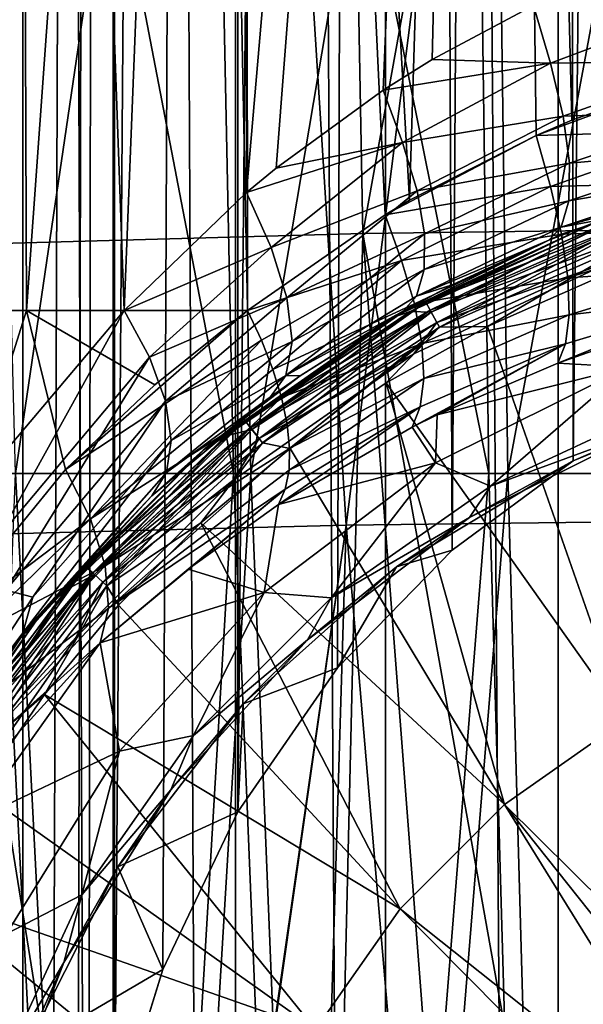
# Model space of a CAD drawing. Header units: metres. Extents: x -109 to 109, y -917 to 389.
# Tile 520 of 656: x -12.16 to -5.5, y -291.7 to -280.06. Entities that reach past the tile are written whole.
import ezdxf

# ---------------------------------------------------------------- set-up
doc = ezdxf.new("R2010")
doc.units = ezdxf.units.M
doc.layers.add('solid_24503124_XXX_01_SW0001', color=7, linetype='CONTINUOUS')

msp = doc.modelspace()

# ---------------------------------------------------------------- linework, layer by layer
at = {"layer": 'solid_24503124_XXX_01_SW0001'}
for points in [[(-12.122123, -390, 4.696183), (-12.122123, -103, 4.696183), (-12.778644, -103, 2.388729)], [(-12.778644, -390, 2.388729), (-12.122123, -390, 4.696183), (-12.778644, -103, 2.388729)], [(-12.778631, -390, -2.388798), (-12.778631, -103, -2.388798), (-12.122127, -103, -4.696173)], [(-12.122127, -390, -4.696173), (-12.778631, -390, -2.388798), (-12.122127, -103, -4.696173)], [(-12.122127, -390, -4.696173), (-12.122127, -103, -4.696173), (-11.052748, -103, -6.843723)], [(-11.473624, -296.272949, -6.11195), (-12.122127, -390, -4.696173), (-11.052748, -103, -6.843723)], [(-11.052835, -390, 6.84358), (-11.052835, -103, 6.84358), (-12.122123, -103, 4.696183)], [(-12.122123, -390, 4.696183), (-11.052835, -390, 6.84358), (-12.122123, -103, 4.696183)], [(-11.343447, -294.770355, -6.350293), (-11.473624, -296.272949, -6.11195), (-11.052748, -103, -6.843723)], [(-11.036811, -293.117981, -6.86941), (-11.343447, -294.770355, -6.350293), (-11.052748, -103, -6.843723)], [(-9.607066, -390, 8.758096), (-9.607066, -103, 8.758096), (-11.052835, -103, 6.84358)], [(-11.052835, -390, 6.84358), (-9.607066, -390, 8.758096), (-11.052835, -103, 6.84358)], [(-11.036811, -293.117981, -6.86941), (-11.052748, -103, -6.843723), (-9.607093, -103, -8.758066)], [(-10.467357, -291.287598, -7.709374), (-11.036811, -293.117981, -6.86941), (-9.607093, -103, -8.758066)], [(-9.57991, -289.423859, -8.787794), (-10.467357, -291.287598, -7.709374), (-9.607093, -103, -8.758066)], [(-9.57991, -289.423859, -8.787794), (-9.607093, -103, -8.758066), (-7.834123, -103, -10.374311)], [(-7.834294, -390, 10.374181), (-7.834294, -103, 10.374181), (-9.607066, -103, 8.758096)], [(-9.607066, -390, 8.758096), (-7.834294, -390, 10.374181), (-9.607066, -103, 8.758096)], [(-8.402556, -287.722717, -9.919529), (-9.57991, -289.423859, -8.787794), (-7.834123, -103, -10.374311)], [(-7.049086, -286.332916, -10.922929), (-8.402556, -287.722717, -9.919529), (-7.834123, -103, -10.374311)], [(-5.794521, -390, 11.637158), (-5.794521, -103, 11.637158), (-7.834294, -103, 10.374181)], [(-7.834294, -390, 10.374181), (-5.794521, -390, 11.637158), (-7.834294, -103, 10.374181)], [(-7.049086, -286.332916, -10.922929), (-7.834123, -103, -10.374311), (-5.79459, -103, -11.637124)], [(-7.049086, -286.332916, -10.922929), (-5.79459, -103, -11.637124), (-5.6197, -285.277405, -11.722584)], [(-5.6197, -285.277405, -11.722584), (-5.79459, -103, -11.637124), (-3.557477, -103, -12.503767)], [(-3.557692, -390, 12.503706), (-3.557692, -103, 12.503706), (-5.794521, -103, 11.637158)], [(-5.794521, -390, 11.637158), (-3.557692, -390, 12.503706), (-5.794521, -103, 11.637158)], [(-4.213745, -284.701843, -12.298144), (-5.6197, -285.277405, -11.722584), (-3.557477, -103, -12.503767)], [(-14.352204, -283.5, -55.941986), (-12.078844, -283.5, -53.726116), (-12.212993, -247.5, -53.837639)], [(-10.924232, -283.5, -83.937912), (-13.360084, -283.5, -81.902016), (-12.212993, -247.5, -82.947273)], [(-10.924232, -283.5, -83.937912), (-12.212993, -247.5, -82.947273), (-9.499998, -247.5, -84.846939)], [(-12.078844, -283.5, -53.726116), (-9.499998, -247.5, -51.937977), (-12.212993, -247.5, -53.837639)], [(-12.078844, -283.5, -53.726116), (-9.468271, -283.499878, -51.919697), (-9.499998, -247.5, -51.937977)], [(-9.477553, -282.106232, -84.859879), (-10.924232, -283.5, -83.937912), (-9.499998, -247.5, -84.846939)], [(-9.477553, -282.106232, -84.859879), (-9.499998, -247.5, -84.846939), (-6.498345, -247.5, -86.246628)], [(-7.551371, -282.19458, -50.957527), (-6.498345, -247.5, -50.538288), (-9.499998, -247.5, -51.937977)], [(-7.840799, -282.366791, -51.085758), (-7.551371, -282.19458, -50.957527), (-9.499998, -247.5, -51.937977)], [(-9.468271, -283.499878, -51.919697), (-7.840799, -282.366791, -51.085758), (-9.499998, -247.5, -51.937977)], [(-9.127029, -281.815674, -85.056709), (-9.477553, -282.106232, -84.859879), (-6.498345, -247.5, -86.246628)], [(-7.86476, -280.896545, -85.688278), (-9.127029, -281.815674, -85.056709), (-6.498345, -247.5, -86.246628)], [(-7.284731, -280.53479, -85.940468), (-7.86476, -280.896545, -85.688278), (-6.498345, -247.5, -86.246628)], [(-7.551371, -282.19458, -50.957527), (-6.057032, -281.429199, -50.383781), (-6.498345, -247.5, -50.538288)], [(-6.086754, -279.895081, -86.391106), (-7.284731, -280.53479, -85.940468), (-6.498345, -247.5, -86.246628)], [(-3.735188, -280.610352, -49.763222), (-3.299267, -247.5, -49.681103), (-6.498345, -247.5, -50.538288)], [(-4.133712, -280.72113, -49.84758), (-3.735188, -280.610352, -49.763222), (-6.498345, -247.5, -50.538288)], [(-5.634584, -281.248138, -50.247169), (-4.133712, -280.72113, -49.84758), (-6.498345, -247.5, -50.538288)], [(-6.057032, -281.429199, -50.383781), (-5.634584, -281.248138, -50.247169), (-6.498345, -247.5, -50.538288)], [(-13.388494, -282.73584, -440.88266), (-8.638247, -253.746887, -439.777466), (-14.180018, -253.842743, -438.488525)], [(-13.388494, -282.73584, -440.88266), (-8.102343, -282.589111, -442.05127), (-8.638247, -253.746887, -439.777466)], [(-8.102343, -282.589111, -442.05127), (-2.901549, -253.698029, -440.43454), (-8.638247, -253.746887, -439.777466)], [(-8.102343, -282.589111, -442.05127), (-2.712342, -282.516602, -442.63562), (-2.901549, -253.698029, -440.43454)], [(-8.299356, -286.036865, -446.549927), (-9.92536, -260.329712, -444.697144), (-5.022748, -260.270142, -445.568604)], [(-8.299356, -286.036865, -446.549927), (-5.022748, -260.270142, -445.568604), (-2.780245, -285.968933, -447.21814)], [(-13.694399, -286.172791, -445.21344), (-14.594607, -260.426331, -443.283417), (-9.92536, -260.329712, -444.697144)], [(-13.694399, -286.172791, -445.21344), (-9.92536, -260.329712, -444.697144), (-8.299356, -286.036865, -446.549927)], [(-12.833262, -268.792511, -383.959564), (-12.39219, -285.424652, -384.51947), (-9.634017, -285.424652, -382.694336)], [(-9.976918, -268.792511, -382.069458), (-12.833262, -268.792511, -383.959564), (-9.634017, -285.424652, -382.694336)], [(-12.64156, -268.792511, -416.689636), (-9.763271, -268.792511, -418.546143), (-12.207076, -285.424652, -416.124603)], [(-9.763271, -268.792511, -418.546143), (-9.427713, -285.424652, -417.917328), (-12.207076, -285.424652, -416.124603)], [(-9.976918, -268.792511, -382.069458), (-9.634017, -285.424652, -382.694336), (-6.613053, -285.424652, -381.348053)], [(-6.84843, -268.792511, -380.675293), (-9.976918, -268.792511, -382.069458), (-6.613053, -285.424652, -381.348053)], [(-9.763271, -268.792511, -418.546143), (-6.618666, -268.792511, -419.903595), (-9.427713, -285.424652, -417.917328)], [(-6.618666, -268.792511, -419.903595), (-6.391186, -285.424652, -419.228119), (-9.427713, -285.424652, -417.917328)], [(-6.84843, -268.792511, -380.675293), (-6.613053, -285.424652, -381.348053), (-3.411702, -285.424652, -380.517395)], [(-3.533134, -268.792511, -379.815033), (-6.84843, -268.792511, -380.675293), (-3.411702, -285.424652, -380.517395)], [(-6.618666, -268.792511, -419.903595), (-3.293521, -268.792511, -420.724945), (-6.391186, -285.424652, -419.228119)], [(-3.293521, -268.792511, -420.724945), (-3.180325, -285.424652, -420.02124), (-6.391186, -285.424652, -419.228119)], [(-5.885526, -280.576324, -86.552391), (-7.284731, -280.53479, -85.940468), (-6.086754, -279.895081, -86.391106)], [(-4.004941, -279.870392, -87.064949), (-5.885526, -280.576324, -86.552391), (-6.086754, -279.895081, -86.391106)], [(-4.004941, -279.870392, -87.064949), (-3.892071, -280.547211, -87.376831), (-5.885526, -280.576324, -86.552391)], [(-5.885526, -280.576324, -86.552391), (-7.86476, -280.896545, -85.688278), (-7.284731, -280.53479, -85.940468)], [(-3.892071, -280.547211, -87.376831), (-5.735136, -281.203918, -86.874092), (-5.885526, -280.576324, -86.552391)], [(-3.892071, -280.547211, -87.376831), (-3.838405, -281.135284, -87.845169), (-5.735136, -281.203918, -86.874092)], [(-5.885526, -280.576324, -86.552391), (-7.634158, -281.514435, -85.879311), (-7.86476, -280.896545, -85.688278)], [(-5.885526, -280.576324, -86.552391), (-5.735136, -281.203918, -86.874092), (-7.634158, -281.514435, -85.879311)], [(-6.057032, -281.429199, -50.383781), (-4.133712, -280.72113, -49.84758), (-5.634584, -281.248138, -50.247169)], [(-4.004589, -281.372803, -49.741558), (-4.133712, -280.72113, -49.84758), (-6.057032, -281.429199, -50.383781)], [(-7.634158, -281.514435, -85.879311), (-9.127029, -281.815674, -85.056709), (-7.86476, -280.896545, -85.688278)], [(-5.735136, -281.203918, -86.874092), (-7.461502, -282.083649, -86.208916), (-7.634158, -281.514435, -85.879311)], [(-5.735136, -281.203918, -86.874092), (-5.661901, -281.756439, -87.331635), (-7.461502, -282.083649, -86.208916)], [(-3.838405, -281.135284, -87.845169), (-5.661901, -281.756439, -87.331635), (-5.735136, -281.203918, -86.874092)], [(-3.838405, -281.135284, -87.845169), (-3.847331, -281.597534, -88.440407), (-5.661901, -281.756439, -87.331635)], [(-7.840799, -282.366791, -51.085758), (-6.057032, -281.429199, -50.383781), (-7.551371, -282.19458, -50.957527)], [(-5.887505, -282.032684, -50.254803), (-6.057032, -281.429199, -50.383781), (-7.840799, -282.366791, -51.085758)], [(-5.887505, -282.032684, -50.254803), (-4.004589, -281.372803, -49.741558), (-6.057032, -281.429199, -50.383781)], [(-5.887505, -282.032684, -50.254803), (-3.904814, -281.984039, -49.493958), (-4.004589, -281.372803, -49.741558)], [(-7.634158, -281.514435, -85.879311), (-9.477553, -282.106232, -84.859879), (-9.127029, -281.815674, -85.056709)], [(-7.634158, -281.514435, -85.879311), (-9.189022, -282.756012, -85.137856), (-9.477553, -282.106232, -84.859879)], [(-7.634158, -281.514435, -85.879311), (-7.461502, -282.083649, -86.208916), (-9.189022, -282.756012, -85.137856)], [(-3.847331, -281.597534, -88.440407), (-5.670055, -282.201965, -87.898598), (-5.661901, -281.756439, -87.331635)], [(-3.847331, -281.597534, -88.440407), (-3.918283, -281.904785, -89.124977), (-5.670055, -282.201965, -87.898598)], [(-5.661901, -281.756439, -87.331635), (-7.374612, -282.59256, -86.651535), (-7.461502, -282.083649, -86.208916)], [(-5.661901, -281.756439, -87.331635), (-5.670055, -282.201965, -87.898598), (-7.374612, -282.59256, -86.651535)], [(-3.918283, -281.904785, -89.124977), (-4.033278, -282.033936, -89.859314), (-5.759127, -282.51474, -88.542206)], [(-3.918283, -281.904785, -89.124977), (-5.759127, -282.51474, -88.542206), (-5.670055, -282.201965, -87.898598)], [(-7.645339, -282.909485, -50.932083), (-5.887505, -282.032684, -50.254803), (-7.840799, -282.366791, -51.085758)], [(-7.645339, -282.909485, -50.932083), (-5.754909, -282.598053, -50.000031), (-5.887505, -282.032684, -50.254803)], [(-5.887505, -282.032684, -50.254803), (-5.754909, -282.598053, -50.000031), (-3.904814, -281.984039, -49.493958)], [(-5.759127, -282.51474, -88.542206), (-4.033278, -282.033936, -89.859314), (-5.257086, -282.418732, -89.478691)], [(-5.754909, -282.598053, -50.000031), (-3.849254, -282.53302, -49.11924), (-3.904814, -281.984039, -49.493958)], [(-9.189022, -282.756012, -85.137856), (-10.924232, -283.5, -83.937912), (-9.477553, -282.106232, -84.859879)], [(-7.461502, -282.083649, -86.208916), (-9.001224, -283.349487, -85.572334), (-9.189022, -282.756012, -85.137856)], [(-7.461502, -282.083649, -86.208916), (-7.374612, -282.59256, -86.651535), (-9.001224, -283.349487, -85.572334)], [(-5.670055, -282.201965, -87.898598), (-7.377955, -283.015045, -87.184418), (-7.374612, -282.59256, -86.651535)], [(-5.670055, -282.201965, -87.898598), (-5.759127, -282.51474, -88.542206), (-7.377955, -283.015045, -87.184418)], [(-7.645339, -282.909485, -50.932083), (-7.840799, -282.366791, -51.085758), (-9.468271, -283.499878, -51.919697)], [(-5.020533, -282.375702, -92.201477), (-5.301301, -282.434753, -92.392456), (-7.359141, -283.401489, -92.201477)], [(-5.020533, -282.375702, -92.201477), (-7.359141, -283.401489, -92.201477), (-4.985336, -282.47821, -92.03904)], [(-5.020483, -282.375824, -91.083801), (-7.35907, -283.401642, -91.083801), (-5.301287, -282.434753, -90.892456)], [(-7.307417, -283.49707, -91.246147), (-7.35907, -283.401642, -91.083801), (-5.020483, -282.375824, -91.083801)], [(-4.985246, -282.478485, -91.246147), (-7.307417, -283.49707, -91.246147), (-5.020483, -282.375824, -91.083801)], [(-8.102343, -282.589111, -442.05127), (-2.961383, -311.348877, -445.078583), (-2.712342, -282.516602, -442.63562)], [(-5.318048, -282.440857, -126.596741), (-7.773132, -283.589996, -126.596741), (-7.749984, -283.576599, -92.392456)], [(-7.54512, -283.510681, -126.889832), (-7.773132, -283.589996, -126.596741), (-5.318048, -282.440857, -126.596741)], [(-5.318048, -282.440857, -126.596741), (-7.749984, -283.576599, -92.392456), (-5.301301, -282.434753, -92.392456)], [(-7.359141, -283.401489, -92.201477), (-5.301301, -282.434753, -92.392456), (-7.749984, -283.576599, -92.392456)], [(-5.301287, -282.434753, -90.892456), (-7.749983, -283.576599, -90.892456), (-5.904098, -282.668518, -89.233322)], [(-7.35907, -283.401642, -91.083801), (-7.749983, -283.576599, -90.892456), (-5.301287, -282.434753, -90.892456)], [(-5.154269, -282.42865, -126.889832), (-7.54512, -283.510681, -126.889832), (-5.318048, -282.440857, -126.596741)], [(-7.295332, -283.519409, -127.157433), (-7.54512, -283.510681, -126.889832), (-5.154269, -282.42865, -126.889832)], [(-5.759127, -282.51474, -88.542206), (-5.904098, -282.668518, -89.233322), (-7.471359, -283.329346, -87.78019)], [(-5.759127, -282.51474, -88.542206), (-7.471359, -283.329346, -87.78019), (-7.377955, -283.015045, -87.184418)], [(-7.359141, -283.401489, -92.201477), (-7.30755, -283.496826, -92.03904), (-4.985336, -282.47821, -92.03904)], [(-4.985336, -282.47821, -92.03904), (-7.30755, -283.496826, -92.03904), (-4.932621, -282.631775, -91.930519)], [(-4.985246, -282.478485, -91.246147), (-7.230107, -283.639923, -91.354546), (-7.307417, -283.49707, -91.246147)], [(-4.977001, -282.502502, -127.157433), (-7.295332, -283.519409, -127.157433), (-5.154269, -282.42865, -126.889832)], [(-7.199698, -283.696136, -127.375687), (-7.295332, -283.519409, -127.157433), (-4.977001, -282.502502, -127.157433)], [(-4.985246, -282.478485, -91.246147), (-4.932503, -282.632111, -91.354546), (-7.230107, -283.639923, -91.354546)], [(-4.911758, -282.692535, -127.375687), (-7.199698, -283.696136, -127.375687), (-4.977001, -282.502502, -127.157433)], [(-5.301287, -282.434753, -90.892456), (-5.904098, -282.668518, -89.233322), (-5.257086, -282.418732, -89.478691)], [(-5.759127, -282.51474, -88.542206), (-5.257086, -282.418732, -89.478691), (-5.904098, -282.668518, -89.233322)], [(-13.388494, -282.73584, -440.88266), (-8.790738, -311.45105, -444.374847), (-8.102343, -282.589111, -442.05127)], [(-7.374612, -282.59256, -86.651535), (-8.940913, -283.864227, -86.127007), (-9.001224, -283.349487, -85.572334)], [(-7.374612, -282.59256, -86.651535), (-7.377955, -283.015045, -87.184418), (-8.940913, -283.864227, -86.127007)], [(-8.102343, -282.589111, -442.05127), (-8.790738, -311.45105, -444.374847), (-5.899179, -311.387421, -444.813049)], [(-8.102343, -282.589111, -442.05127), (-5.899179, -311.387421, -444.813049), (-2.961383, -311.348877, -445.078583)], [(-7.645339, -282.909485, -50.932083), (-7.493805, -283.420288, -50.672256), (-5.754909, -282.598053, -50.000031)], [(-7.493805, -283.420288, -50.672256), (-5.679359, -283.111542, -49.635628), (-5.754909, -282.598053, -50.000031)], [(-7.30755, -283.496826, -92.03904), (-7.230279, -283.639618, -91.930519), (-4.932621, -282.631775, -91.930519)], [(-5.130084, -282.904541, -91.892456), (-4.932621, -282.631775, -91.930519), (-7.230279, -283.639618, -91.930519)], [(-7.230107, -283.639923, -91.354546), (-4.932503, -282.632111, -91.354546), (-5.130302, -282.904602, -91.392456)], [(-5.754909, -282.598053, -50.000031), (-5.679359, -283.111542, -49.635628), (-3.849254, -282.53302, -49.11924)], [(-5.679359, -283.111542, -49.635628), (-3.840656, -282.992584, -48.635933), (-3.849254, -282.53302, -49.11924)], [(-13.67919, -282.750275, -440.857117), (-11.613431, -311.538757, -443.770569), (-13.388494, -282.73584, -440.88266)], [(-13.67919, -282.750275, -440.857117), (-11.897817, -311.563202, -443.754669), (-11.613431, -311.538757, -443.770569)], [(-13.67919, -282.750275, -440.857117), (-12.170508, -311.575684, -443.8396), (-11.897817, -311.563202, -443.754669)], [(-13.388494, -282.73584, -440.88266), (-11.613431, -311.538757, -443.770569), (-8.790738, -311.45105, -444.374847)], [(-9.189022, -282.756012, -85.137856), (-10.62565, -284.050568, -84.247108), (-10.924232, -283.5, -83.937912)], [(-9.189022, -282.756012, -85.137856), (-9.001224, -283.349487, -85.572334), (-10.62565, -284.050568, -84.247108)], [(-7.749983, -283.576599, -90.892456), (-7.049576, -283.195892, -88.719879), (-5.904098, -282.668518, -89.233322)], [(-7.471359, -283.329346, -87.78019), (-5.904098, -282.668518, -89.233322), (-7.049576, -283.195892, -88.719879)], [(-4.911758, -282.692535, -127.375687), (-6.628894, -283.687286, -127.525055), (-7.199698, -283.696136, -127.375687)], [(-4.911758, -282.692535, -127.375687), (-5.372263, -283.132446, -127.525055), (-6.628894, -283.687286, -127.525055)], [(-7.645339, -282.909485, -50.932083), (-9.468271, -283.499878, -51.919697), (-9.302182, -283.851746, -51.791992)], [(-7.645339, -282.909485, -50.932083), (-9.302182, -283.851746, -51.791992), (-9.166874, -284.19693, -51.618103)], [(-7.645339, -282.909485, -50.932083), (-9.166874, -284.19693, -51.618103), (-7.493805, -283.420288, -50.672256)], [(-7.230107, -283.639923, -91.354546), (-5.130302, -282.904602, -91.392456), (-7.5, -284.009613, -91.392456)], [(-7.499845, -284.009521, -91.892456), (-7.5, -284.009613, -91.392456), (-5.130302, -282.904602, -91.392456)], [(-7.499845, -284.009521, -91.892456), (-5.130302, -282.904602, -91.392456), (-5.130084, -282.904541, -91.892456)], [(-7.499845, -284.009521, -91.892456), (-5.130084, -282.904541, -91.892456), (-7.230279, -283.639618, -91.930519)], [(-7.377955, -283.015045, -87.184418), (-9.011952, -284.267303, -86.766357), (-8.940913, -283.864227, -86.127007)], [(-7.377955, -283.015045, -87.184418), (-7.471359, -283.329346, -87.78019), (-9.011952, -284.267303, -86.766357)], [(-5.679359, -283.111542, -49.635628), (-5.664231, -283.55014, -49.177872), (-3.840656, -282.992584, -48.635933)], [(-5.664231, -283.55014, -49.177872), (-3.879445, -283.340057, -48.067924), (-3.840656, -282.992584, -48.635933)], [(-7.749983, -283.576599, -90.892456), (-7.62865, -283.507263, -88.419838), (-7.049576, -283.195892, -88.719879)], [(-7.471359, -283.329346, -87.78019), (-7.049576, -283.195892, -88.719879), (-7.62865, -283.507263, -88.419838)], [(-7.493805, -283.420288, -50.672256), (-7.404778, -283.890259, -50.322166), (-5.679359, -283.111542, -49.635628)], [(-7.404778, -283.890259, -50.322166), (-5.664231, -283.55014, -49.177872), (-5.679359, -283.111542, -49.635628)], [(-6.628894, -283.687286, -127.525055), (-5.372263, -283.132446, -127.525055), (-5.002672, -288.335114, -129.120911)], [(-7.471359, -283.329346, -87.78019), (-7.62865, -283.507263, -88.419838), (-9.011952, -284.267303, -86.766357)], [(-3.879445, -283.340057, -48.067924), (-5.798709, -284.122467, -48.060711), (-5.371906, -283.970276, -47.894924)], [(-5.710202, -283.894287, -48.647224), (-5.798709, -284.122467, -48.060711), (-3.879445, -283.340057, -48.067924)], [(-5.664231, -283.55014, -49.177872), (-5.710202, -283.894287, -48.647224), (-3.879445, -283.340057, -48.067924)], [(-9.001224, -283.349487, -85.572334), (-10.43663, -284.571777, -84.67308), (-10.62565, -284.050568, -84.247108)], [(-9.001224, -283.349487, -85.572334), (-8.940913, -283.864227, -86.127007), (-10.43663, -284.571777, -84.67308)], [(-7.359141, -283.401489, -92.201477), (-7.749984, -283.576599, -92.392456), (-9.497012, -284.798248, -92.201477)], [(-7.359141, -283.401489, -92.201477), (-9.497012, -284.798248, -92.201477), (-7.30755, -283.496826, -92.03904)], [(-7.35907, -283.401642, -91.083801), (-9.49692, -284.79837, -91.083801), (-7.749983, -283.576599, -90.892456)], [(-9.430263, -284.884003, -91.246147), (-9.49692, -284.79837, -91.083801), (-7.35907, -283.401642, -91.083801)], [(-7.307417, -283.49707, -91.246147), (-9.430263, -284.884003, -91.246147), (-7.35907, -283.401642, -91.083801)], [(-7.493805, -283.420288, -50.672256), (-9.166874, -284.19693, -51.618103), (-9.065042, -284.529114, -51.401375)], [(-7.493805, -283.420288, -50.672256), (-9.065042, -284.529114, -51.401375), (-7.404778, -283.890259, -50.322166)], [(-13.334098, -287.482849, -55.116245), (-12.078844, -283.5, -53.726116), (-14.352204, -283.5, -55.941986)], [(-12.551119, -285.422455, -82.599785), (-13.360084, -283.5, -81.902016), (-10.924232, -283.5, -83.937912)], [(-13.334098, -287.482849, -55.116245), (-11.61833, -285.377747, -53.41021), (-12.078844, -283.5, -53.726116)], [(-12.409555, -286.174316, -82.790176), (-12.551119, -285.422455, -82.599785), (-10.924232, -283.5, -83.937912)], [(-10.62565, -284.050568, -84.247108), (-12.409555, -286.174316, -82.790176), (-10.924232, -283.5, -83.937912)], [(-10.564002, -284.379669, -52.610752), (-9.468271, -283.499878, -51.919697), (-12.078844, -283.5, -53.726116)], [(-11.61833, -285.377747, -53.41021), (-10.564002, -284.379669, -52.610752), (-12.078844, -283.5, -53.726116)], [(-11.61833, -285.377747, -53.41021), (-9.468271, -283.499878, -51.919697), (-10.564002, -284.379669, -52.610752)], [(-9.302182, -283.851746, -51.791992), (-9.468271, -283.499878, -51.919697), (-11.61833, -285.377747, -53.41021)], [(-7.54512, -283.510681, -126.889832), (-9.718453, -284.981598, -126.889832), (-7.773132, -283.589996, -126.596741)], [(-9.414666, -284.904022, -127.157433), (-9.718453, -284.981598, -126.889832), (-7.54512, -283.510681, -126.889832)], [(-9.497012, -284.798248, -92.201477), (-9.430433, -284.883789, -92.03904), (-7.30755, -283.496826, -92.03904)], [(-7.30755, -283.496826, -92.03904), (-9.430433, -284.883789, -92.03904), (-7.230279, -283.639618, -91.930519)], [(-7.307417, -283.49707, -91.246147), (-9.330492, -285.012177, -91.354546), (-9.430263, -284.884003, -91.246147)], [(-7.295332, -283.519409, -127.157433), (-9.414666, -284.904022, -127.157433), (-7.54512, -283.510681, -126.889832)], [(-9.29125, -285.062592, -127.375687), (-9.414666, -284.904022, -127.157433), (-7.295332, -283.519409, -127.157433)], [(-7.307417, -283.49707, -91.246147), (-7.230107, -283.639923, -91.354546), (-9.330492, -285.012177, -91.354546)], [(-7.199698, -283.696136, -127.375687), (-9.29125, -285.062592, -127.375687), (-7.295332, -283.519409, -127.157433)], [(-9.011952, -284.267303, -86.766357), (-7.62865, -283.507263, -88.419838), (-8.84452, -284.271118, -87.694336)], [(-7.749983, -283.576599, -90.892456), (-8.84452, -284.271118, -87.694336), (-7.62865, -283.507263, -88.419838)], [(-7.404778, -283.890259, -50.322166), (-7.381732, -284.301117, -49.895481), (-5.664231, -283.55014, -49.177872)], [(-7.381732, -284.301117, -49.895481), (-5.710202, -283.894287, -48.647224), (-5.664231, -283.55014, -49.177872)], [(-7.773132, -283.589996, -126.596741), (-9.990477, -285.149231, -126.596741), (-9.96319, -285.126282, -92.392456)], [(-9.718453, -284.981598, -126.889832), (-9.990477, -285.149231, -126.596741), (-7.773132, -283.589996, -126.596741)], [(-7.749983, -283.576599, -90.892456), (-9.963195, -285.126312, -90.892456), (-8.84452, -284.271118, -87.694336)], [(-9.49692, -284.79837, -91.083801), (-9.963195, -285.126312, -90.892456), (-7.749983, -283.576599, -90.892456)], [(-7.773132, -283.589996, -126.596741), (-9.96319, -285.126282, -92.392456), (-7.749984, -283.576599, -92.392456)], [(-9.497012, -284.798248, -92.201477), (-7.749984, -283.576599, -92.392456), (-9.96319, -285.126282, -92.392456)], [(-9.430433, -284.883789, -92.03904), (-9.330715, -285.011902, -91.930519), (-7.230279, -283.639618, -91.930519)], [(-7.499845, -284.009521, -91.892456), (-7.230279, -283.639618, -91.930519), (-9.330715, -285.011902, -91.930519)], [(-9.330492, -285.012177, -91.354546), (-7.230107, -283.639923, -91.354546), (-7.5, -284.009613, -91.392456)], [(-7.828956, -284.355713, -127.525055), (-6.628894, -283.687286, -127.525055), (-5.002672, -288.335114, -129.120911)], [(-7.199698, -283.696136, -127.375687), (-6.628894, -283.687286, -127.525055), (-7.828956, -284.355713, -127.525055)], [(-7.199698, -283.696136, -127.375687), (-8.962223, -285.132019, -127.525055), (-9.29125, -285.062592, -127.375687)], [(-7.199698, -283.696136, -127.375687), (-7.828956, -284.355713, -127.525055), (-8.962223, -285.132019, -127.525055)], [(-9.302182, -283.851746, -51.791992), (-11.61833, -285.377747, -53.41021), (-11.321688, -285.961029, -53.101742)], [(-9.166874, -284.19693, -51.618103), (-9.302182, -283.851746, -51.791992), (-11.321688, -285.961029, -53.101742)], [(-8.940913, -283.864227, -86.127007), (-10.367784, -285.03479, -85.192436), (-10.43663, -284.571777, -84.67308)], [(-8.940913, -283.864227, -86.127007), (-9.011952, -284.267303, -86.766357), (-10.367784, -285.03479, -85.192436)], [(-7.404778, -283.890259, -50.322166), (-9.065042, -284.529114, -51.401375), (-8.998583, -284.842133, -51.14584)], [(-7.404778, -283.890259, -50.322166), (-8.998583, -284.842133, -51.14584), (-8.968736, -285.130157, -50.856266)], [(-7.404778, -283.890259, -50.322166), (-8.968736, -285.130157, -50.856266), (-7.381732, -284.301117, -49.895481)], [(-5.710202, -283.894287, -48.647224), (-7.520261, -284.876862, -48.87352), (-7.227164, -284.731628, -48.718266)], [(-7.42557, -284.63678, -49.408859), (-7.520261, -284.876862, -48.87352), (-5.710202, -283.894287, -48.647224)], [(-7.381732, -284.301117, -49.895481), (-7.42557, -284.63678, -49.408859), (-5.710202, -283.894287, -48.647224)], [(-5.710202, -283.894287, -48.647224), (-7.227164, -284.731628, -48.718266), (-5.798709, -284.122467, -48.060711)], [(-9.330492, -285.012177, -91.354546), (-7.5, -284.009613, -91.392456), (-9.641814, -285.509338, -91.392456)], [(-9.641764, -285.509277, -91.892456), (-9.641814, -285.509338, -91.392456), (-7.5, -284.009613, -91.392456)], [(-9.641764, -285.509277, -91.892456), (-7.5, -284.009613, -91.392456), (-7.499845, -284.009521, -91.892456)], [(-9.641764, -285.509277, -91.892456), (-7.499845, -284.009521, -91.892456), (-9.330715, -285.011902, -91.930519)], [(-4.970545, -284.169556, -46.000431), (-5.371906, -283.970276, -47.894924), (-5.798709, -284.122467, -48.060711)], [(-12.32187, -286.805756, -83.154999), (-12.409555, -286.174316, -82.790176), (-10.62565, -284.050568, -84.247108)], [(-10.43663, -284.571777, -84.67308), (-12.32187, -286.805756, -83.154999), (-10.62565, -284.050568, -84.247108)], [(-4.970545, -284.169556, -46.000431), (-5.798709, -284.122467, -48.060711), (-7.227164, -284.731628, -48.718266)], [(-9.065042, -284.529114, -51.401375), (-9.166874, -284.19693, -51.618103), (-11.321688, -285.961029, -53.101742)], [(-9.011952, -284.267303, -86.766357), (-9.19398, -284.521179, -87.460297), (-10.422849, -285.414398, -85.776978)], [(-9.011952, -284.267303, -86.766357), (-10.422849, -285.414398, -85.776978), (-10.367784, -285.03479, -85.192436)], [(-9.963195, -285.126312, -90.892456), (-9.19398, -284.521179, -87.460297), (-8.84452, -284.271118, -87.694336)], [(-9.011952, -284.267303, -86.766357), (-8.84452, -284.271118, -87.694336), (-9.19398, -284.521179, -87.460297)], [(-7.243503, -285.301331, -46.000431), (-4.970545, -284.169556, -46.000431), (-7.227164, -284.731628, -48.718266)], [(-6.595132, -285.576904, -41.675812), (-4.970545, -284.169556, -46.000431), (-7.243503, -285.301331, -46.000431)], [(-6.595132, -285.576904, -41.675812), (-4.511336, -284.605194, -41.675812), (-4.970545, -284.169556, -46.000431)], [(-7.381732, -284.301117, -49.895481), (-8.968736, -285.130157, -50.856266), (-8.976056, -285.387787, -50.53804)], [(-7.381732, -284.301117, -49.895481), (-8.976056, -285.387787, -50.53804), (-7.42557, -284.63678, -49.408859)], [(-8.962223, -285.132019, -127.525055), (-7.828956, -284.355713, -127.525055), (-6.431312, -289.335449, -129.120911)], [(-7.828956, -284.355713, -127.525055), (-5.002672, -288.335114, -129.120911), (-6.431312, -289.335449, -129.120911)], [(-12.004686, -286.887909, -83.939796), (-12.32187, -286.805756, -83.154999), (-10.43663, -284.571777, -84.67308)], [(-10.367784, -285.03479, -85.192436), (-12.004686, -286.887909, -83.939796), (-10.43663, -284.571777, -84.67308)], [(-9.065042, -284.529114, -51.401375), (-11.321688, -285.961029, -53.101742), (-11.149005, -286.518524, -52.672985)], [(-8.998583, -284.842133, -51.14584), (-9.065042, -284.529114, -51.401375), (-11.149005, -286.518524, -52.672985)], [(-9.963195, -285.126312, -90.892456), (-10.597903, -285.689178, -86.392456), (-9.19398, -284.521179, -87.460297)], [(-10.422849, -285.414398, -85.776978), (-9.19398, -284.521179, -87.460297), (-10.597903, -285.689178, -86.392456)], [(-4.696142, -284.877869, -37.318024), (-4.511336, -284.605194, -41.675812), (-6.595132, -285.576904, -41.675812)], [(-7.42557, -284.63678, -49.408859), (-9.100967, -285.793396, -49.839794), (-7.520261, -284.876862, -48.87352)], [(-7.42557, -284.63678, -49.408859), (-9.020409, -285.61026, -50.197102), (-9.100967, -285.793396, -49.839794)], [(-7.42557, -284.63678, -49.408859), (-8.976056, -285.387787, -50.53804), (-9.020409, -285.61026, -50.197102)], [(-7.243503, -285.301331, -46.000431), (-7.227164, -284.731628, -48.718266), (-7.520261, -284.876862, -48.87352)], [(-4.696142, -284.877869, -37.318024), (-5.6197, -285.277405, -11.722584), (-4.213745, -284.701843, -12.298144)], [(-9.497012, -284.798248, -92.201477), (-9.96319, -285.126282, -92.392456), (-11.37583, -286.527802, -92.201477)], [(-9.497012, -284.798248, -92.201477), (-11.37583, -286.527802, -92.201477), (-9.430433, -284.883789, -92.03904)], [(-9.49692, -284.79837, -91.083801), (-11.375719, -286.527924, -91.083801), (-9.963195, -285.126312, -90.892456)], [(-11.295875, -286.60141, -91.246147), (-11.375719, -286.527924, -91.083801), (-9.49692, -284.79837, -91.083801)], [(-9.430263, -284.884003, -91.246147), (-11.295875, -286.60141, -91.246147), (-9.49692, -284.79837, -91.083801)], [(-8.968736, -285.130157, -50.856266), (-8.998583, -284.842133, -51.14584), (-11.149005, -286.518524, -52.672985)], [(-11.37583, -286.527802, -92.201477), (-11.296079, -286.601227, -92.03904), (-9.430433, -284.883789, -92.03904)], [(-9.430433, -284.883789, -92.03904), (-11.296079, -286.601227, -92.03904), (-9.330715, -285.011902, -91.930519)], [(-9.430263, -284.884003, -91.246147), (-11.176367, -286.711426, -91.354546), (-11.295875, -286.60141, -91.246147)], [(-9.414666, -284.904022, -127.157433), (-11.277193, -286.618622, -127.157433), (-9.718453, -284.981598, -126.889832)], [(-11.129361, -286.7547, -127.375687), (-11.277193, -286.618622, -127.157433), (-9.414666, -284.904022, -127.157433)], [(-9.430263, -284.884003, -91.246147), (-9.330492, -285.012177, -91.354546), (-11.176367, -286.711426, -91.354546)], [(-9.29125, -285.062592, -127.375687), (-11.129361, -286.7547, -127.375687), (-9.414666, -284.904022, -127.157433)], [(-7.243503, -285.301331, -46.000431), (-7.520261, -284.876862, -48.87352), (-9.100967, -285.793396, -49.839794)], [(-6.843618, -285.947174, -37.318024), (-5.6197, -285.277405, -11.722584), (-4.696142, -284.877869, -37.318024)], [(-6.843618, -285.947174, -37.318024), (-4.696142, -284.877869, -37.318024), (-6.595132, -285.576904, -41.675812)], [(-12.123622, -287.306854, -84.493729), (-12.004686, -286.887909, -83.939796), (-10.367784, -285.03479, -85.192436)], [(-10.422849, -285.414398, -85.776978), (-12.123622, -287.306854, -84.493729), (-10.367784, -285.03479, -85.192436)], [(-9.718453, -284.981598, -126.889832), (-11.611615, -286.798981, -126.889832), (-9.990477, -285.149231, -126.596741)], [(-11.277193, -286.618622, -127.157433), (-11.611615, -286.798981, -126.889832), (-9.718453, -284.981598, -126.889832)], [(-11.296079, -286.601227, -92.03904), (-11.176633, -286.711182, -91.930519), (-9.330715, -285.011902, -91.930519)], [(-9.641764, -285.509277, -91.892456), (-9.330715, -285.011902, -91.930519), (-11.176633, -286.711182, -91.930519)], [(-11.176367, -286.711426, -91.354546), (-9.330492, -285.012177, -91.354546), (-9.641814, -285.509338, -91.392456)], [(-9.29125, -285.062592, -127.375687), (-10.019037, -286.009583, -127.525055), (-11.129361, -286.7547, -127.375687)], [(-9.29125, -285.062592, -127.375687), (-8.962223, -285.132019, -127.525055), (-10.019037, -286.009583, -127.525055)], [(-9.990477, -285.149231, -126.596741), (-11.90227, -287.070953, -126.596741), (-11.873673, -287.036774, -92.392456)], [(-11.611615, -286.798981, -126.889832), (-11.90227, -287.070953, -126.596741), (-9.990477, -285.149231, -126.596741)], [(-9.963195, -285.126312, -90.892456), (-11.87368, -287.036774, -90.892456), (-10.597903, -285.689178, -86.392456)], [(-11.375719, -286.527924, -91.083801), (-11.87368, -287.036774, -90.892456), (-9.963195, -285.126312, -90.892456)], [(-9.990477, -285.149231, -126.596741), (-11.873673, -287.036774, -92.392456), (-9.96319, -285.126282, -92.392456)], [(-11.37583, -286.527802, -92.201477), (-9.96319, -285.126282, -92.392456), (-11.873673, -287.036774, -92.392456)], [(-8.968736, -285.130157, -50.856266), (-11.149005, -286.518524, -52.672985), (-11.110694, -287.01712, -52.149178)], [(-8.976056, -285.387787, -50.53804), (-8.968736, -285.130157, -50.856266), (-11.110694, -287.01712, -52.149178)], [(-10.019037, -286.009583, -127.525055), (-8.962223, -285.132019, -127.525055), (-6.431312, -289.335449, -129.120911)], [(-9.269791, -286.831512, -46.000431), (-7.243503, -285.301331, -46.000431), (-9.100967, -285.793396, -49.839794)], [(-8.478539, -286.89566, -41.675812), (-7.243503, -285.301331, -46.000431), (-9.269791, -286.831512, -46.000431)], [(-8.478539, -286.89566, -41.675812), (-6.595132, -285.576904, -41.675812), (-7.243503, -285.301331, -46.000431)], [(-7.704154, -286.528809, -11.722584), (-7.049086, -286.332916, -10.922929), (-5.6197, -285.277405, -11.722584)], [(-7.704154, -286.528809, -11.722584), (-5.6197, -285.277405, -11.722584), (-6.843618, -285.947174, -37.318024)], [(-12.39219, -285.424652, -384.51947), (-13.334661, -310.363953, -387.070648), (-11.108782, -310.363953, -385.146881)], [(-11.321688, -285.961029, -53.101742), (-11.61833, -285.377747, -53.41021), (-13.334098, -287.482849, -55.116245)], [(-12.207076, -285.424652, -416.124603), (-10.931106, -310.363953, -415.482208), (-13.179365, -310.363953, -413.584656)], [(-9.634017, -285.424652, -382.694336), (-12.39219, -285.424652, -384.51947), (-11.108782, -310.363953, -385.146881)], [(-12.207076, -285.424652, -416.124603), (-9.427713, -285.424652, -417.917328), (-10.931106, -310.363953, -415.482208)], [(-10.422849, -285.414398, -85.776978), (-10.597903, -285.689178, -86.392456), (-12.148283, -287.373505, -84.880112)], [(-10.422849, -285.414398, -85.776978), (-12.148283, -287.373505, -84.880112), (-12.123622, -287.306854, -84.493729)], [(-9.020409, -285.61026, -50.197102), (-8.976056, -285.387787, -50.53804), (-11.110694, -287.01712, -52.149178)], [(-9.634017, -285.424652, -382.694336), (-11.108782, -310.363953, -385.146881), (-8.609367, -310.363953, -383.595032)], [(-9.427713, -285.424652, -417.917328), (-8.413685, -310.363953, -417.004669), (-10.931106, -310.363953, -415.482208)], [(-6.613053, -285.424652, -381.348053), (-9.634017, -285.424652, -382.694336), (-8.609367, -310.363953, -383.595032)], [(-9.427713, -285.424652, -417.917328), (-6.391186, -285.424652, -419.228119), (-8.413685, -310.363953, -417.004669)], [(-6.613053, -285.424652, -381.348053), (-8.609367, -310.363953, -383.595032), (-5.897963, -310.363953, -382.453278)], [(-6.391186, -285.424652, -419.228119), (-5.689092, -310.363953, -418.114563), (-8.413685, -310.363953, -417.004669)], [(-3.411702, -285.424652, -380.517395), (-6.613053, -285.424652, -381.348053), (-5.897963, -310.363953, -382.453278)], [(-6.391186, -285.424652, -419.228119), (-3.180325, -285.424652, -420.02124), (-5.689092, -310.363953, -418.114563)], [(-3.411702, -285.424652, -380.517395), (-5.897963, -310.363953, -382.453278), (-3.04133, -310.363953, -381.749756)], [(-3.180325, -285.424652, -420.02124), (-2.824414, -310.363953, -418.784607), (-5.689092, -310.363953, -418.114563)], [(-11.490709, -287.358246, -91.892456), (-9.641814, -285.509338, -91.392456), (-9.641764, -285.509277, -91.892456)], [(-11.490709, -287.358246, -91.892456), (-9.641764, -285.509277, -91.892456), (-11.176633, -286.711182, -91.930519)], [(-11.490709, -287.358246, -91.892456), (-11.490666, -287.358185, -91.392456), (-9.641814, -285.509338, -91.392456)], [(-11.176367, -286.711426, -91.354546), (-9.641814, -285.509338, -91.392456), (-11.490666, -287.358185, -91.392456)], [(-9.020409, -285.61026, -50.197102), (-11.208348, -287.426544, -51.562553), (-10.168953, -286.55545, -50.637459)], [(-9.020409, -285.61026, -50.197102), (-11.110694, -287.01712, -52.149178), (-11.208348, -287.426544, -51.562553)], [(-9.020409, -285.61026, -50.197102), (-10.168953, -286.55545, -50.637459), (-9.100967, -285.793396, -49.839794)], [(-6.843618, -285.947174, -37.318024), (-6.595132, -285.576904, -41.675812), (-8.478539, -286.89566, -41.675812)], [(-11.87368, -287.036774, -90.892456), (-12.148283, -287.373505, -84.880112), (-10.597903, -285.689178, -86.392456)], [(-10.168953, -286.55545, -50.637459), (-9.269791, -286.831512, -46.000431), (-9.100967, -285.793396, -49.839794)], [(-12.765015, -287.362396, -54.493542), (-11.321688, -285.961029, -53.101742), (-13.334098, -287.482849, -55.116245)], [(-11.149005, -286.518524, -52.672985), (-11.321688, -285.961029, -53.101742), (-12.765015, -287.362396, -54.493542)], [(-11.129361, -286.7547, -127.375687), (-10.019037, -286.009583, -127.525055), (-10.99037, -286.980927, -127.525055)], [(-10.99037, -286.980927, -127.525055), (-10.019037, -286.009583, -127.525055), (-7.664538, -290.568695, -129.120911)], [(-10.019037, -286.009583, -127.525055), (-6.431312, -289.335449, -129.120911), (-7.664538, -290.568695, -129.120911)], [(-8.758043, -287.392883, -37.318024), (-6.843618, -285.947174, -37.318024), (-8.478539, -286.89566, -41.675812)], [(-7.704154, -286.528809, -11.722584), (-6.843618, -285.947174, -37.318024), (-8.758043, -287.392883, -37.318024)], [(-8.299356, -286.036865, -446.549927), (-2.780245, -285.968933, -447.21814), (-6.097565, -311.875946, -448.775269)], [(-2.780245, -285.968933, -447.21814), (-3.061225, -311.837952, -449.091278), (-6.097565, -311.875946, -448.775269)], [(-13.694399, -286.172791, -445.21344), (-8.299356, -286.036865, -446.549927), (-12.013258, -311.848999, -447.515106)], [(-8.299356, -286.036865, -446.549927), (-11.999027, -312.025452, -447.532227), (-12.013258, -311.848999, -447.515106)], [(-8.299356, -286.036865, -446.549927), (-9.084635, -311.938721, -448.253235), (-11.999027, -312.025452, -447.532227)], [(-8.299356, -286.036865, -446.549927), (-6.097565, -311.875946, -448.775269), (-9.084635, -311.938721, -448.253235)], [(-12.247804, -311.878418, -447.405609), (-13.694399, -286.172791, -445.21344), (-12.013258, -311.848999, -447.515106)], [(-7.704154, -286.528809, -11.722584), (-8.402556, -287.722717, -9.919529), (-7.049086, -286.332916, -10.922929)], [(-13.016369, -288.468475, -54.627598), (-11.149005, -286.518524, -52.672985), (-12.765015, -287.362396, -54.493542)], [(-11.110694, -287.01712, -52.149178), (-11.149005, -286.518524, -52.672985), (-13.016369, -288.468475, -54.627598)], [(-11.37583, -286.527802, -92.201477), (-11.873673, -287.036774, -92.392456), (-12.944344, -288.54303, -92.201477)], [(-11.37583, -286.527802, -92.201477), (-12.944344, -288.54303, -92.201477), (-11.296079, -286.601227, -92.03904)], [(-11.375719, -286.527924, -91.083801), (-12.944218, -288.543121, -91.083801), (-11.87368, -287.036774, -90.892456)], [(-12.853364, -288.602478, -91.246147), (-12.944218, -288.543121, -91.083801), (-11.375719, -286.527924, -91.083801)], [(-11.295875, -286.60141, -91.246147), (-12.853364, -288.602478, -91.246147), (-11.375719, -286.527924, -91.083801)], [(-10.168953, -286.55545, -50.637459), (-11.208348, -287.426544, -51.562553), (-9.269791, -286.831512, -46.000431)], [(-9.519176, -288.146454, -11.722584), (-8.402556, -287.722717, -9.919529), (-7.704154, -286.528809, -11.722584)], [(-9.519176, -288.146454, -11.722584), (-7.704154, -286.528809, -11.722584), (-8.758043, -287.392883, -37.318024)], [(-12.944344, -288.54303, -92.201477), (-12.853597, -288.602325, -92.03904), (-11.296079, -286.601227, -92.03904)], [(-11.296079, -286.601227, -92.03904), (-12.853597, -288.602325, -92.03904), (-11.176633, -286.711182, -91.930519)], [(-12.853597, -288.602325, -92.03904), (-12.717682, -288.691132, -91.930519), (-11.176633, -286.711182, -91.930519)], [(-11.295875, -286.60141, -91.246147), (-12.717379, -288.691315, -91.354546), (-12.853364, -288.602478, -91.246147)], [(-11.277193, -286.618622, -127.157433), (-12.832107, -288.616364, -127.157433), (-11.611615, -286.798981, -126.889832)], [(-12.663892, -288.726257, -127.375687), (-12.832107, -288.616364, -127.157433), (-11.277193, -286.618622, -127.157433)], [(-11.490709, -287.358246, -91.892456), (-11.176633, -286.711182, -91.930519), (-12.717682, -288.691132, -91.930519)], [(-11.295875, -286.60141, -91.246147), (-11.176367, -286.711426, -91.354546), (-12.717379, -288.691315, -91.354546)], [(-12.717379, -288.691315, -91.354546), (-11.176367, -286.711426, -91.354546), (-11.490666, -287.358185, -91.392456)], [(-11.129361, -286.7547, -127.375687), (-12.663892, -288.726257, -127.375687), (-11.277193, -286.618622, -127.157433)], [(-12.004686, -286.887909, -83.939796), (-13.331712, -288.917999, -82.544617), (-12.32187, -286.805756, -83.154999)], [(-11.611615, -286.798981, -126.889832), (-13.170027, -288.910431, -126.889832), (-11.90227, -287.070953, -126.596741)], [(-12.832107, -288.616364, -127.157433), (-13.170027, -288.910431, -126.889832), (-11.611615, -286.798981, -126.889832)], [(-11.129361, -286.7547, -127.375687), (-11.867932, -288.03772, -127.525055), (-12.663892, -288.726257, -127.375687)], [(-11.129361, -286.7547, -127.375687), (-10.99037, -286.980927, -127.525055), (-11.867932, -288.03772, -127.525055)], [(-10.980408, -288.707977, -46.000431), (-9.269791, -286.831512, -46.000431), (-11.208348, -287.426544, -51.562553)], [(-10.104329, -288.521454, -41.675812), (-9.269791, -286.831512, -46.000431), (-10.980408, -288.707977, -46.000431)], [(-10.104329, -288.521454, -41.675812), (-8.478539, -286.89566, -41.675812), (-9.269791, -286.831512, -46.000431)], [(-12.123622, -287.306854, -84.493729), (-13.331712, -288.917999, -82.544617), (-12.004686, -286.887909, -83.939796)], [(-8.758043, -287.392883, -37.318024), (-8.478539, -286.89566, -41.675812), (-10.104329, -288.521454, -41.675812)], [(-11.87368, -287.036774, -90.892456), (-13.423388, -289.25, -90.892456), (-12.148283, -287.373505, -84.880112)], [(-12.944218, -288.543121, -91.083801), (-13.423388, -289.25, -90.892456), (-11.87368, -287.036774, -90.892456)], [(-11.90227, -287.070953, -126.596741), (-13.423388, -289.25, -92.392456), (-11.873673, -287.036774, -92.392456)], [(-12.944344, -288.54303, -92.201477), (-11.873673, -287.036774, -92.392456), (-13.423388, -289.25, -92.392456)], [(-12.931946, -288.974762, -54.116722), (-11.110694, -287.01712, -52.149178), (-13.016369, -288.468475, -54.627598)], [(-12.931946, -288.974762, -54.116722), (-11.208348, -287.426544, -51.562553), (-11.110694, -287.01712, -52.149178)], [(-11.867932, -288.03772, -127.525055), (-10.99037, -286.980927, -127.525055), (-7.664538, -290.568695, -129.120911)], [(-11.90227, -287.070953, -126.596741), (-13.450039, -289.296326, -126.596741), (-13.423388, -289.25, -92.392456)], [(-13.170027, -288.910431, -126.889832), (-13.450039, -289.296326, -126.596741), (-11.90227, -287.070953, -126.596741)], [(-12.123622, -287.306854, -84.493729), (-12.148283, -287.373505, -84.880112), (-13.486631, -289.360565, -83.082062)], [(-12.123622, -287.306854, -84.493729), (-13.486631, -289.360565, -83.082062), (-13.331712, -288.917999, -82.544617)], [(-13.423388, -289.25, -90.892456), (-13.486631, -289.360565, -83.082062), (-12.148283, -287.373505, -84.880112)], [(-12.990471, -289.500153, -91.892456), (-12.990381, -289.5, -91.392456), (-11.490709, -287.358246, -91.892456)], [(-12.990471, -289.500153, -91.892456), (-11.490709, -287.358246, -91.892456), (-12.717682, -288.691132, -91.930519)], [(-12.717379, -288.691315, -91.354546), (-11.490666, -287.358185, -91.392456), (-12.990381, -289.5, -91.392456)], [(-11.490709, -287.358246, -91.892456), (-12.990381, -289.5, -91.392456), (-11.490666, -287.358185, -91.392456)], [(-10.374224, -289.165741, -37.318024), (-8.758043, -287.392883, -37.318024), (-10.104329, -288.521454, -41.675812)], [(-9.519176, -288.146454, -11.722584), (-8.758043, -287.392883, -37.318024), (-10.374224, -289.165741, -37.318024)], [(-12.931946, -288.974762, -54.116722), (-12.898739, -289.282074, -53.415878), (-11.208348, -287.426544, -51.562553)], [(-12.898739, -289.282074, -53.415878), (-12.705457, -289.526672, -51.562687), (-11.208348, -287.426544, -51.562553)], [(-10.980408, -288.707977, -46.000431), (-11.208348, -287.426544, -51.562553), (-12.705457, -289.526672, -51.562687)], [(-9.519176, -288.146454, -11.722584), (-9.57991, -289.423859, -8.787794), (-8.402556, -287.722717, -9.919529)], [(-12.663892, -288.726257, -127.375687), (-11.867932, -288.03772, -127.525055), (-12.644242, -289.17099, -127.525055)], [(-12.644242, -289.17099, -127.525055), (-11.867932, -288.03772, -127.525055), (-8.664883, -291.997314, -129.120911)], [(-11.867932, -288.03772, -127.525055), (-7.664538, -290.568695, -129.120911), (-8.664883, -291.997314, -129.120911)], [(-11.00126, -290.073792, -11.722584), (-9.57991, -289.423859, -8.787794), (-9.519176, -288.146454, -11.722584)], [(-11.00126, -290.073792, -11.722584), (-9.519176, -288.146454, -11.722584), (-10.374224, -289.165741, -37.318024)], [(-6.431312, -289.335449, -129.120911), (-5.002672, -288.335114, -129.120911), (-2.826173, -292.905853, -130.081879)], [(-11.423104, -290.404877, -41.675812), (-10.104329, -288.521454, -41.675812), (-10.980408, -288.707977, -46.000431)], [(-10.374224, -289.165741, -37.318024), (-10.104329, -288.521454, -41.675812), (-11.423104, -290.404877, -41.675812)], [(-12.3171, -290.866821, -46.000431), (-10.980408, -288.707977, -46.000431), (-12.705457, -289.526672, -51.562687)], [(-11.423104, -290.404877, -41.675812), (-10.980408, -288.707977, -46.000431), (-12.3171, -290.866821, -46.000431)], [(-13.312676, -290.371063, -127.525055), (-12.644242, -289.17099, -127.525055), (-8.664883, -291.997314, -129.120911)], [(-11.637123, -291.205414, -37.318024), (-10.374224, -289.165741, -37.318024), (-11.423104, -290.404877, -41.675812)], [(-11.00126, -290.073792, -11.722584), (-10.374224, -289.165741, -37.318024), (-11.637123, -291.205414, -37.318024)], [(-7.664538, -290.568695, -129.120911), (-6.431312, -289.335449, -129.120911), (-3.723707, -293.700989, -130.081879)], [(-6.431312, -289.335449, -129.120911), (-3.298912, -293.276245, -130.081879), (-3.723707, -293.700989, -130.081879)], [(-6.431312, -289.335449, -129.120911), (-2.826173, -292.905853, -130.081879), (-3.298912, -293.276245, -130.081879)], [(-11.00126, -290.073792, -11.722584), (-10.467357, -291.287598, -7.709374), (-9.57991, -289.423859, -8.787794)], [(-12.098547, -292.243408, -11.722584), (-10.467357, -291.287598, -7.709374), (-11.00126, -290.073792, -11.722584)], [(-12.098547, -292.243408, -11.722584), (-11.00126, -290.073792, -11.722584), (-11.637123, -291.205414, -37.318024)], [(-13.867531, -291.627686, -127.525055), (-13.312676, -290.371063, -127.525055), (-9.401948, -293.577972, -129.120911)], [(-13.312676, -290.371063, -127.525055), (-8.664883, -291.997314, -129.120911), (-9.401948, -293.577972, -129.120911)], [(-12.394794, -292.488678, -41.675812), (-11.423104, -290.404877, -41.675812), (-12.3171, -290.866821, -46.000431)], [(-11.637123, -291.205414, -37.318024), (-11.423104, -290.404877, -41.675812), (-12.394794, -292.488678, -41.675812)], [(-8.664883, -291.997314, -129.120911), (-7.664538, -290.568695, -129.120911), (-4.094303, -294.174042, -130.081879)], [(-7.664538, -290.568695, -129.120911), (-3.723707, -293.700989, -130.081879), (-4.094303, -294.174042, -130.081879)], [(-12.503734, -293.442383, -37.318024), (-11.637123, -291.205414, -37.318024), (-12.394794, -292.488678, -41.675812)], [(-12.098547, -292.243408, -11.722584), (-11.637123, -291.205414, -37.318024), (-12.503734, -293.442383, -37.318024)], [(-12.098547, -292.243408, -11.722584), (-11.036811, -293.117981, -6.86941), (-10.467357, -291.287598, -7.709374)], [(-14.30407, -292.930145, -127.525055), (-13.867531, -291.627686, -127.525055), (-9.401948, -293.577972, -129.120911)]]:
    msp.add_3dface(points, dxfattribs=at)

doc.saveas('drawing.dxf')
